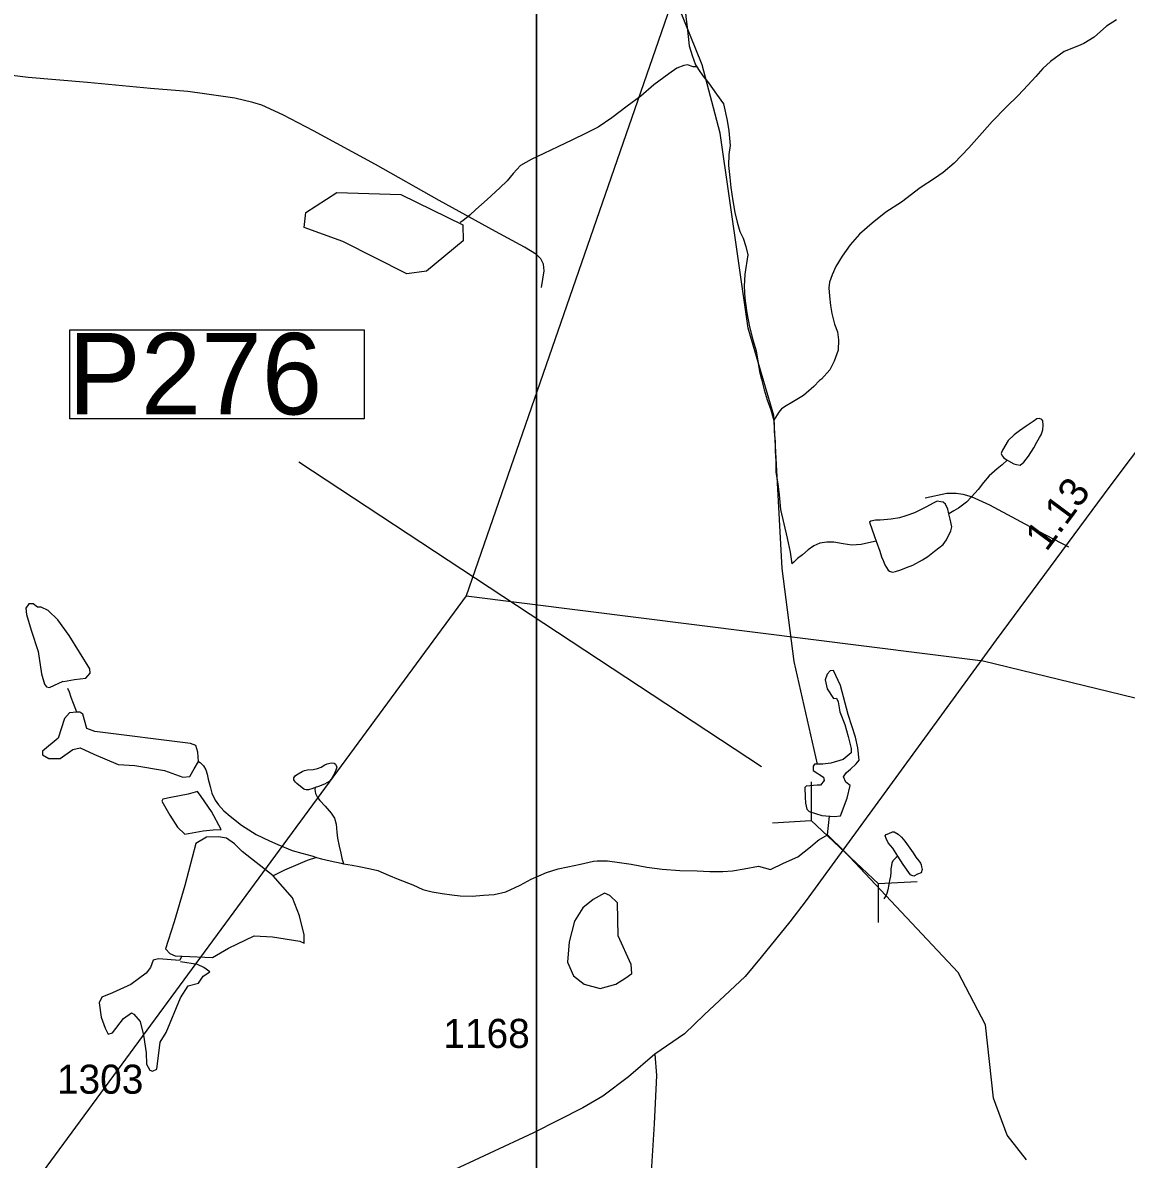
# Model space of a CAD drawing. Extents: x 2082433 to 2279600, y 546599 to 755198.
# Drawn here: x 2123278 to 2128025, y 606813 to 611701 of the extents above; entities that cross this region are included whole.
import ezdxf

# ---------------------------------------------------------------- set-up
doc = ezdxf.new("R2010")
doc.units = 0
for name, color, linetype in [('Exist Boundary Political Fire Districts', 7, 'Continuous'), ('Exist Hydrographic Creek Single Shore', 7, 'Continuous'), ('Exist Hydrographic Misc Water Feature', 7, 'Continuous'), ('Exist Hydrographic Pond Under 1500 Sq Ft', 7, 'Continuous'), ('Exist Road Non-System Type 51', 7, 'Continuous'), ('Exist Road Secondary Mileage Hundredths English Label', 7, 'Continuous'), ('Exist Road Secondary Structure Pipe CELL', 7, 'Continuous'), ('Exist Road Secondary Structure Pipe Number Label', 7, 'Continuous'), ('Exist Road Secondary Type 51 Attributed', 7, 'Continuous'), ('Exist Road Secondary Type 51 Number Label', 7, 'Continuous'), ('Map Preparation Inset Cut Line', 7, 'Continuous')]:
    doc.layers.add(name, color=color, linetype=linetype)

msp = doc.modelspace()

# ---------------------------------------------------------------- linework, layer by layer
at = {"layer": 'Exist Boundary Political Fire Districts'}
for points in [[(2127327.8, 624286), (2126673.5, 613533.4), (2125185.8, 609236.3)], [(2125185.8, 609236.3), (2123275, 606636.7), (2117030.1, 612429.2)], [(2125185.8, 609236.3), (2127409.2, 608956.3), (2130289.8, 608255.9), (2136376.8, 600637.7), (2139465.5, 602656.7), (2141242.8, 603675.4), (2141795.1, 603915), (2144979.3, 603672.9), (2148226.1, 607636.4), (2150227.4, 608573.5)]]:
    msp.add_lwpolyline(points, dxfattribs=at)
at = {"layer": 'Exist Hydrographic Creek Single Shore'}
for points in [[(2126508.5, 610011.1), (2126398.6, 610387.3), (2126277.6, 611226.3), (2126201.5, 611519.9), (2126100.6, 611767.9), (2126040.6, 612051.2), (2125923.5, 612224.2), (2125547.6, 612550.1), (2125261.6, 613139.8), (2125002.6, 613387.8), (2124701.6, 613502.1), (2124051.5, 613676.1), (2123493.6, 613707.1), (2123301.5, 613737.2)], [(2126697.3, 608512.7), (2126596.4, 608953.1), (2126544.6, 609354.3), (2126508.5, 610011.1)], [(2123470.4, 608838.7), (2123478.4, 608822.7), (2123484.7, 608800.8), (2123494.6, 608774.8), (2123508.9, 608736.9), (2123509.5, 608735.6)], [(2124034, 608523), (2124041.6, 608519.2)], [(2124041.6, 608519.2), (2124055.6, 608505.3), (2124065.8, 608487.4), (2124071.8, 608469.5), (2124075.9, 608447.5), (2124084.1, 608415.5), (2124092.1, 608387.5), (2124106.4, 608357.6), (2124120.4, 608337.7), (2124142.7, 608311.8), (2124170.6, 608287.9), (2124218.8, 608250.1), (2124282.8, 608210.4), (2124339.2, 608182.7), (2124375.1, 608166.8), (2124437.2, 608141.1), (2124479.2, 608129.3), (2124521.5, 608117.5), (2124541.4, 608111.5)], [(2124535.8, 608411.4), (2124534.2, 608403.4), (2124538.1, 608385.5), (2124546.1, 608369.5), (2124556.1, 608355.5), (2124578.5, 608331.7), (2124604.3, 608301.8), (2124618.7, 608279.9), (2124626.7, 608253.9), (2124628.9, 608220), (2124632.8, 608194), (2124639.2, 608160), (2124647.2, 608130), (2124651.5, 608108), (2124657.4, 608084.1)], [(2127596.5, 606810.2), (2127512.6, 606917), (2127454.6, 607075.6), (2127419.5, 607391.2), (2127301.6, 607616.7), (2126812.9, 608137), (2126740.6, 608208.1), (2126748.7, 608288.6)], [(2124657.4, 608084.1), (2124695.3, 608078.3), (2124725.5, 608072.4), (2124773.5, 608062.6), (2124805.5, 608054.7), (2124851.6, 608034.9), (2124893.6, 608017.1), (2124955.6, 607993.4), (2124999.9, 607973.6), (2125039.8, 607963.8), (2125081.9, 607956), (2125123.9, 607950.2), (2125160, 607946.4), (2125211.9, 607944.6), (2125259.9, 607948.8), (2125306, 607951), (2125355.6, 607963.2), (2125417.7, 607991.5), (2125465.3, 608017.7), (2125531.3, 608045.9), (2125581.2, 608062.2), (2125623.2, 608070.4), (2125677.1, 608082.6), (2125732.9, 608094.8), (2125748.9, 608096.9), (2125793, 608097.1), (2125844.9, 608089.3), (2125894.9, 608081.5), (2125963.2, 608069.8), (2126029.2, 608060.1), (2126105.1, 608054.4), (2126179.1, 608052.8), (2126233.2, 608051), (2126289.2, 608051.2), (2126330.8, 608053.5), (2126380.9, 608061.7), (2126443, 608074), (2126494.8, 608058.7), (2126550.9, 608086.3), (2126611.8, 608113.2), (2126666.3, 608156.7), (2126697.3, 608183.1), (2126703.2, 608187.1), (2126740.6, 608208.1)], [(2124541.4, 608111.5), (2124501.4, 608097.4), (2124461.4, 608081.2), (2124403.6, 608057), (2124354.9, 608031.8)], [(2124541.4, 608111.5), (2124563.3, 608105.7), (2124601.4, 608095.8), (2124647.4, 608086.1), (2124657.4, 608084.1)], [(2127042.4, 608116.6), (2127034.6, 608110.5), (2127020.6, 608096.5), (2127016.7, 608086.5), (2127014.7, 608076.5), (2127012.6, 608062.4), (2127012.8, 608046.4), (2127011, 608030.4), (2127006.9, 608012.4), (2127003.2, 607994.4), (2126999.1, 607972.4), (2126995.2, 607956.4), (2126991.1, 607946.4), (2126982.8, 607933.2)], [(2123963.6, 607687.1), (2123961.5, 607683.2), (2123953.2, 607668.1)]]:
    msp.add_lwpolyline(points, dxfattribs=at)
at = {"layer": 'Exist Hydrographic Misc Water Feature'}
for points in [[(2126110, 611981.3), (2126111.8, 611971.3), (2126118.2, 611939.3), (2126116.2, 611899.4), (2126122.5, 611859.4), (2126124.8, 611819.4), (2126124.8, 611787.5), (2126130.9, 611727.5), (2126137.3, 611669.5), (2126145.5, 611601.6), (2126157.8, 611559.7), (2126171.9, 611519.8), (2126177.9, 611511.8)], [(2127982.5, 611713.6), (2127940.7, 611685.4), (2127887, 611639.2), (2127842.9, 611611), (2127818.9, 611600.9), (2127757.2, 611576.6), (2127699.6, 611534.4), (2127665.5, 611504.2), (2127635.8, 611470.2), (2127602, 611432), (2127559.9, 611387.9), (2127508.3, 611337.7), (2127448.8, 611275.4), (2127404.9, 611227.2), (2127347.3, 611163), (2127285.4, 611096.7), (2127237.8, 611056.5), (2127199.6, 611030.3), (2127137.9, 610990.1), (2127058.2, 610929.8), (2126990.5, 610885.5), (2126932.7, 610839.3), (2126876.9, 610791.1), (2126837.1, 610744.9), (2126803.5, 610696.7), (2126775.4, 610652.6), (2126759.6, 610616.6), (2126747.9, 610584.5), (2126745.9, 610560.5), (2126748.1, 610524.5), (2126752.2, 610484.6), (2126758.4, 610450.6), (2126770.7, 610404.7), (2126782.8, 610370.8), (2126786.9, 610336.8), (2126785.2, 610292.8), (2126769.2, 610244.7), (2126749.4, 610208.7), (2126713.7, 610168.5), (2126705.7, 610162.5), (2126681.7, 610136.4), (2126636, 610098.2), (2126608.3, 610080.1), (2126586.1, 610068), (2126562.1, 610053.8), (2126542.3, 610039.8), (2126530.4, 610025.7), (2126516.4, 610003.7), (2126508.4, 609989.7)], [(2126177.9, 611511.8), (2126161.9, 611511.7), (2126137.9, 611519.5), (2126121.9, 611517.5), (2126092, 611505.3), (2126058.1, 611481.2), (2125992.5, 611433), (2125936.7, 611384.7), (2125878.7, 611342.5), (2125812.9, 611292.2), (2125753.2, 611252), (2125699.5, 611223.8), (2125643.5, 611197.5), (2125579.7, 611167.2), (2125519.7, 611139), (2125465.9, 611112.7), (2125420, 611086.5), (2125388.2, 611052.4), (2125362.4, 611020.3), (2125330.4, 610990.2), (2125276.7, 610940), (2125226.8, 610897.8), (2125201, 610873.6), (2125171.3, 610849.5), (2125159.2, 610841.5)], [(2126177.9, 611511.8), (2126187.9, 611495.8), (2126204.1, 611471.9), (2126228.1, 611442), (2126262.4, 611394.2), (2126292.7, 611352.3), (2126308.9, 611280.4), (2126315.3, 611236.4), (2126321.4, 611172.5), (2126315.7, 611134.5), (2126313.6, 611086.5), (2126320, 611034.5), (2126324.3, 610992.5), (2126332.5, 610934.6), (2126340.7, 610884.7), (2126350.9, 610842.7), (2126363, 610802.8), (2126377.2, 610774.9), (2126389.3, 610738.9), (2126397.5, 610702.9), (2126383.7, 610618.9), (2126381.9, 610566.9), (2126384.2, 610516.9), (2126392.4, 610453), (2126404.7, 610393.1), (2126419, 610337.2), (2126433.2, 610289.2), (2126441.4, 610237.3), (2126447.7, 610201.3), (2126455.7, 610167.3), (2126468, 610121.5), (2126480.1, 610079.5), (2126496.5, 610035.6), (2126506.4, 609999.7), (2126508.4, 609989.7)], [(2127513, 609820.1), (2127518.9, 609816.2), (2127540.9, 609804.2), (2127553, 609800.3), (2127568.9, 609798.3), (2127584.9, 609810.4), (2127605, 609836.5), (2127626.8, 609872.6), (2127640.5, 609896.7), (2127652.4, 609916.7), (2127658.4, 609928.7), (2127666.6, 609950.7), (2127668.2, 609970.7), (2127666.1, 609988.7), (2127662.2, 609994.7), (2127652.2, 609998.7), (2127640.1, 609996.6), (2127624.1, 609986.5), (2127594.2, 609966.4), (2127566.5, 609946.3), (2127542.5, 609928.2), (2127516.7, 609904.1), (2127492.7, 609862), (2127489, 609852), (2127486.9, 609848), (2127491, 609838), (2127499, 609830), (2127513, 609820.1)], [(2126508.4, 609989.7), (2126510.5, 609975.7), (2126510.7, 609943.7), (2126515, 609897.7), (2126515.2, 609857.7), (2126517.2, 609815.8), (2126517.4, 609767.8), (2126525.6, 609717.8), (2126532, 609669.8), (2126538.2, 609607.9), (2126566.7, 609484.1), (2126579, 609424.1), (2126587.2, 609374.1)], [(2127513, 609820.1), (2127491, 609800), (2127469.3, 609781.9), (2127435.3, 609751.8), (2127411.5, 609723.7), (2127387.5, 609693.6), (2127359.8, 609661.5), (2127337.6, 609639.4), (2127304, 609613.3), (2127283.9, 609601.1), (2127262, 609589.1)], [(2127262, 609589.1), (2127257.9, 609609), (2127248, 609631), (2127237.8, 609639), (2127227.7, 609640.9), (2127211.7, 609642.9), (2127193.9, 609634.8), (2127166, 609618.7), (2127114.1, 609592.5), (2127076.2, 609580.3), (2127050.2, 609572.2), (2127014.3, 609566), (2126966.1, 609561.8), (2126946.2, 609561.7), (2126926.1, 609557.6), (2126920.2, 609553.6), (2126942.7, 609491.7), (2126948.7, 609471.7)], [(2126948.7, 609471.7), (2126964.9, 609427.8), (2126972.9, 609403.9), (2126979, 609387.9), (2126987.2, 609369.9), (2126993.2, 609357.9), (2127001.2, 609346), (2127007.1, 609342), (2127019.2, 609338.1), (2127033.1, 609340.2), (2127055.1, 609348.3), (2127079.3, 609358.4), (2127107, 609368.4), (2127149, 609390.6), (2127170.9, 609404.7), (2127200.7, 609428.8), (2127236.8, 609457), (2127252.3, 609477.1), (2127270.4, 609515.2), (2127274.3, 609533.2), (2127268.1, 609565.1), (2127262, 609589.1)], [(2126948.7, 609471.7), (2126916.7, 609463.6), (2126884.7, 609457.4), (2126844.7, 609453.3), (2126806.8, 609459.1), (2126766.8, 609467), (2126736.6, 609466.8), (2126706.7, 609462.7), (2126680.7, 609450.6), (2126656.9, 609434.5), (2126632.9, 609412.4), (2126611.2, 609396.3), (2126595.2, 609380.2), (2126587.2, 609374.1)]]:
    msp.add_lwpolyline(points, dxfattribs=at)
at = {"layer": 'Exist Hydrographic Pond Under 1500 Sq Ft'}
for points in [[(2124930.6, 610620.4), (2124655.6, 610760.5), (2124488.5, 610819.7), (2124496.5, 610885.1), (2124629.6, 610971), (2124904.5, 610962.2), (2125171.5, 610832.1), (2125172.6, 610763.2), (2125014.5, 610631.9), (2124930.6, 610620.4)], [(2123454, 608868.2), (2123500.4, 608876.2), (2123549.2, 608882.7), (2123567.7, 608903.3), (2123566.6, 608921.8), (2123478.7, 609066.2), (2123428.8, 609132.4), (2123387.5, 609172.5), (2123358.2, 609186.7), (2123342, 609187.7), (2123323.5, 609201.9), (2123305.1, 609201.9), (2123292.1, 609183.4), (2123294.2, 609156.3), (2123314.8, 609087.9), (2123344.1, 608996.7), (2123359.3, 608901.2), (2123372.4, 608855.6), (2123379.9, 608844.7), (2123394.1, 608841.5), (2123451.6, 608868.6)], [(2124535.8, 608411.4), (2124526, 608407.4), (2124508.1, 608401.4), (2124498.1, 608401.3), (2124492.1, 608403.3), (2124487.8, 608405.3), (2124457.9, 608429.1), (2124452, 608435.1), (2124447.9, 608441.1), (2124444, 608445), (2124444, 608453), (2124452, 608463.1), (2124463.6, 608471.1), (2124479.6, 608481.2), (2124489.7, 608485.2), (2124503.6, 608487.3), (2124527.6, 608489.4), (2124545.7, 608493.5), (2124561.7, 608499.5), (2124577.6, 608509.6), (2124587.5, 608513.6), (2124605.3, 608517.7), (2124617.4, 608515.8), (2124623.6, 608511.8), (2124629.7, 608499.8), (2124625.6, 608485.9), (2124619.7, 608471.8), (2124613.7, 608461.8), (2124605.9, 608449.8), (2124595.9, 608437.8), (2124575.8, 608425.6), (2124550, 608415.6), (2124535.8, 608411.4)], [(2127042.4, 608116.6), (2127020.4, 608150.4), (2127000.3, 608174.4), (2126992.1, 608192.3), (2126988.2, 608204.3), (2126992.1, 608210.3), (2127004.2, 608214.4), (2127020.2, 608220.5), (2127026.2, 608220.5), (2127044.2, 608210.5), (2127058.2, 608198.6), (2127072.1, 608180.7), (2127086.5, 608160.7), (2127108.4, 608130.8), (2127120.5, 608112.9), (2127132.6, 608097), (2127140.6, 608087), (2127142.6, 608079), (2127144.7, 608071), (2127146.7, 608059), (2127142.9, 608045), (2127126.9, 608038.9), (2127110.9, 608030.9), (2127102.9, 608032.9), (2127096.9, 608036.8), (2127064.7, 608080.7), (2127042.4, 608116.6)], [(2123953.2, 607668.1), (2123899.5, 607672.1), (2123862.3, 607674.4), (2123839.1, 607669.8), (2123827.5, 607637.3), (2123809, 607614), (2123744, 607565.3), (2123665, 607528.1), (2123618.6, 607509.5), (2123607, 607486.3), (2123616.3, 607423.6), (2123632.5, 607377.1), (2123646.5, 607351.6), (2123665, 607356.2), (2123711.5, 607418.9), (2123746.3, 607442.2), (2123755.6, 607437.5), (2123783.4, 607405), (2123797.3, 607347), (2123809, 607270.3), (2123811.3, 607221.5), (2123825.2, 607196), (2123836.8, 607191.4), (2123855.4, 607200.6), (2123869.3, 607316.8), (2123894.8, 607358.6), (2123957.5, 607507.2), (2123990, 607558.3), (2124034.1, 607569.9), (2124055, 607600.1), (2124082.9, 607618.7), (2124057.3, 607637.3), (2124029.5, 607651.2), (2123957.5, 607662.8)]]:
    msp.add_lwpolyline(points, dxfattribs=at)
for points in [[(2126750.8, 608913.7), (2126738.1, 608898.7), (2126730.1, 608874.7), (2126738.1, 608836.2), (2126765.3, 608794.6), (2126778.1, 608796.2), (2126786.1, 608780.2), (2126792.5, 608736.9), (2126814.9, 608682.5), (2126829.4, 608631.2), (2126842.2, 608579.9), (2126842.2, 608560.7), (2126806.9, 608531.9), (2126754.1, 608515.9), (2126720.5, 608512.7), (2126683.6, 608512.7), (2126678.8, 608503.1), (2126678.8, 608485.4), (2126722.1, 608456.6), (2126725.3, 608442.2), (2126709.3, 608421.4), (2126694.9, 608421.4), (2126648.4, 608418.2), (2126642, 608411.8), (2126643.6, 608370.1), (2126645.8, 608344.8), (2126651.6, 608318.8), (2126661.2, 608309.2), (2126715.7, 608291.6), (2126768.5, 608286.8), (2126795.7, 608290), (2126825.2, 608366.6), (2126837.4, 608419.8), (2126818.1, 608434.2), (2126808.5, 608458.2), (2126814.9, 608466.2), (2126821.3, 608475.8), (2126839, 608490.2), (2126863, 608514.3), (2126875.8, 608528.7), (2126871, 608583.1), (2126859.8, 608628), (2126829.4, 608725.7), (2126795.7, 608850.7), (2126765.3, 608914.7)], [(2123967.1, 608456.8), (2123997, 608459.4), (2124015.6, 608491.9), (2124034, 608523), (2124031.8, 608563.9), (2124022.5, 608591.8), (2123999.3, 608601), (2123588.4, 608652.1), (2123553.6, 608666.1), (2123537.3, 608726.5), (2123523.4, 608735.7), (2123509.5, 608735.6), (2123479.3, 608733.4), (2123458.4, 608707.9), (2123430.6, 608624.3), (2123363.2, 608568.5), (2123363.2, 608552.3), (2123391.1, 608536), (2123439.8, 608536), (2123493.2, 608575.5), (2123525.7, 608582.5), (2123583.8, 608554.6), (2123688.2, 608510.5), (2123760.2, 608505.8), (2123887.9, 608484.9)], [(2123990.2, 608382.8), (2123915.7, 608368.8), (2123880.9, 608361.8), (2123876.3, 608352.5), (2123911.1, 608292.2), (2123943.6, 608241.1), (2123976.1, 608210.9), (2124055, 608225.4), (2124096.8, 608229.5), (2124131.6, 608231.8), (2124089.8, 608308.4), (2124045.7, 608373.5), (2124029.5, 608394.4)], [(2124354.9, 608031.8), (2124222.2, 608136.6), (2124189.7, 608169.1), (2124154.8, 608194.6), (2124120, 608199.3), (2124068.8, 608197.6), (2124022.5, 608171.4), (2123976.1, 607990.3), (2123929.7, 607834.7), (2123904.1, 607753.4), (2123892.5, 607718.5), (2123911.1, 607697.6), (2123934.3, 607688.3), (2123963.6, 607687.1), (2124094.5, 607681.4), (2124164.1, 607720.9), (2124273.2, 607774.3), (2124352.2, 607769.6), (2124470.5, 607751), (2124489.1, 607741.8), (2124489.1, 607778.9), (2124468.2, 607860.2), (2124438, 607936.8)], [(2125781.1, 607956.7), (2125732.4, 607930.7), (2125686.9, 607894.9), (2125651.2, 607836.4), (2125628.4, 607748.6), (2125621.9, 607660.9), (2125647.9, 607602.4), (2125693.4, 607566.6), (2125761.6, 607547.1), (2125829.9, 607566.6), (2125872.1, 607592.6), (2125898.1, 607612.1), (2125894.8, 607651.1), (2125839.6, 607774.6), (2125836.6, 607916.4), (2125803.9, 607946.9)]]:
    msp.add_lwpolyline(points, close=True, dxfattribs=at)
at = {"layer": 'Exist Road Non-System Type 51'}
for points in [[(2125509.6, 610561.8), (2125521.3, 610633.9), (2125519, 610661.8), (2125506.9, 610685.8), (2125488.9, 610703.8), (2125436.7, 610735.4), (2125312.5, 610802.9), (2125070, 610935.9), (2124795.4, 611090.6), (2124528.8, 611235.4), (2124396.6, 611304.7), (2124306.4, 611346.3), (2124268.5, 611358.3), (2124190.5, 611375.9), (2124060.3, 611395.3), (2123988.3, 611405), (2123828.4, 611418.2), (2123556.3, 611443.1), (2123302.2, 611465.9), (2123150.1, 611483.3), (2123044.5, 611501.7)], [(2127778, 609445), (2127648.5, 609513.1), (2127437.8, 609625.9), (2127359.8, 609662.4), (2127323.3, 609672.4), (2127293.4, 609675.7), (2127253.6, 609675.7), (2127160.7, 609655.8)]]:
    msp.add_lwpolyline(points, dxfattribs=at)
at = {"layer": 'Exist Road Secondary Structure Pipe CELL'}
for p, q in [((2126669.8, 608436.4), (2126670.1, 608269.8)), ((2126503.8, 608260.5), (2126670.1, 608269.8)), ((2126670.1, 608269.8), (2126958.7, 607997.5)), ((2127125, 608006.8), (2126958.7, 607997.5)), ((2126959, 607830.9), (2126958.7, 607997.5))]:
    msp.add_line(p, q, dxfattribs=at)
at = {"layer": 'Exist Road Secondary Structure Pipe Number Label'}
msp.add_line((2126456.7, 608500.6), (2124466.6, 609810.6), dxfattribs=at)
msp.add_lwpolyline([(2123480.8, 610380.4), (2124746.9, 610380.4), (2124746.9, 609996.6), (2123480.8, 609996.6)], close=True, dxfattribs=at)
at = {"layer": 'Exist Road Secondary Type 51 Attributed'}
for points in [[(2129914.6, 611684), (2129845.6, 611639), (2129794.8, 611613), (2129751.1, 611584.9), (2129618.9, 611501.2), (2129453.6, 611395.1), (2129300.2, 611299.3), (2129149.3, 611197.9), (2129050.5, 611116.8), (2129009.3, 611078.3), (2128928.3, 610991.7), (2128763.7, 610785.8), (2128382.9, 610276.7), (2127954.8, 609708.3), (2127465.6, 609047), (2126647.6, 607925.6), (2126577.5, 607833.4), (2126455.1, 607681.5), (2126386.2, 607599.6), (2126209.5, 607434.7), (2126124.4, 607351.9), (2125997, 607264.3)], [(2125997, 607264.3), (2125884.6, 607166.9), (2125773.4, 607083.9), (2125687.9, 607034.3), (2125475, 606927.2), (2125093.9, 606749.6), (2124736, 606588.5), (2124511.5, 606474.1), (2124420.2, 606411), (2124298.2, 606299), (2124017.8, 606026.9), (2123788.2, 605811), (2123597.6, 605625.4)], [(2125997, 607264.3), (2126004.4, 607172.6), (2125995, 606964.7), (2125977.7, 606690.4)]]:
    msp.add_lwpolyline(points, dxfattribs=at)
at = {"layer": 'Map Preparation Inset Cut Line'}
for points in [[(2125488.3, 585979.7), (2103425.3, 630228.2), (2125488.3, 630228.2)], [(2125488.3, 630228.2), (2201171.6, 630228.2), (2201171.6, 601522.9), (2185962.8, 601519.6), (2185962.8, 585979.7), (2125488.3, 585979.7)]]:
    msp.add_lwpolyline(points, close=True, dxfattribs=at)

# ---------------------------------------------------------------- texts
at = {"layer": 'Exist Road Secondary Mileage Hundredths English Label'}
msp.add_text('1.13', height=125, rotation=53.363, dxfattribs=at).set_placement((2127681.5, 609422.4))
at = {"layer": 'Exist Road Secondary Structure Pipe Number Label'}
msp.add_text('P276', height=350, dxfattribs=at).set_placement((2123473.7, 610016.3))
at = {"layer": 'Exist Road Secondary Type 51 Number Label'}
for s, p in [('1168', (2125087.4, 607291.8)), ('1303', (2123425.4, 607094.8))]:
    msp.add_text(s, height=125, dxfattribs=at).set_placement(p)

doc.saveas('drawing.dxf')
